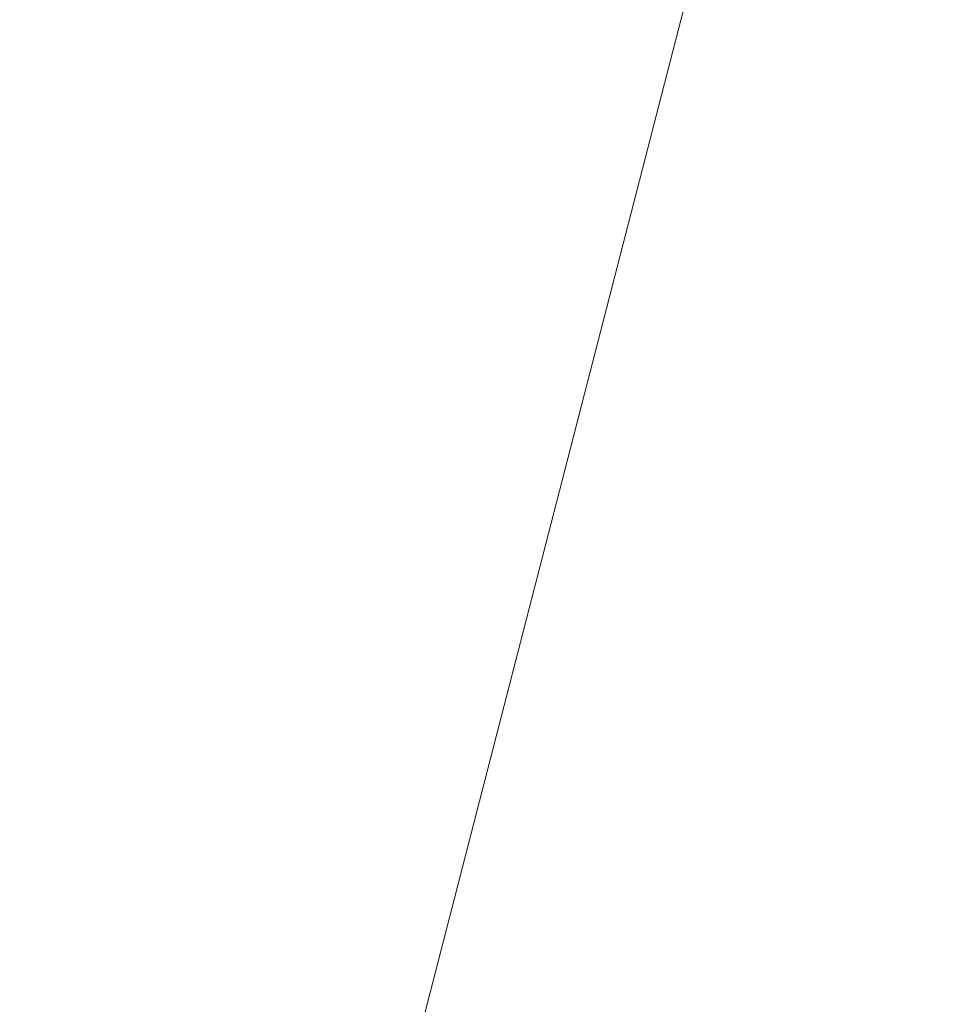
# Model space of a CAD drawing. Header units: metres. Extents: x 163543 to 168130, y 402678 to 405437.
# Tile 231 of 656: x 165466.392 to 165466.686, y 403880.005 to 403880.319. Entities that reach past the tile are written whole.
import ezdxf

# ---------------------------------------------------------------- set-up
doc = ezdxf.new("R2010")
doc.units = ezdxf.units.M
doc.linetypes.add('X-CA190022.004-UO-ALM_Assen$0$AM-AS', pattern=[16, 10, -2, 2, -2])
doc.layers.add('X-CA190022.004-UO-ALM_Assen$0$N-WE-AM-AS_WEG-G', color=10, linetype='X-CA190022.004-UO-ALM_Assen$0$AM-AS', lineweight=25)

msp = doc.modelspace()

# ---------------------------------------------------------------- linework, layer by layer
at = {"layer": 'X-CA190022.004-UO-ALM_Assen$0$N-WE-AM-AS_WEG-G', "linetype": 'X-CA190022.004-UO-ALM_Assen$0$AM-AS', "lineweight": 18, "flags": 128}
msp.add_lwpolyline([(163996.33365, 403048.70788), (164190.42842, 403269.70221, -0.042486), (164203.1301, 403281.90065, -0.059508), (164394.90999, 403402.50936, 0.004627), (164427.60934, 403418.37644, -0.157573), (164448.89828, 403421.56021, 0.154381), (164469.79531, 403424.55235), (164600.31509, 403487.36905, -0.209691), (164620.3886, 403488.07528, 0.209331), (164640.43099, 403488.76656), (164764.01803, 403548.03661, -0.149301), (164778.45688, 403550.23017, 0.1997), (164797.07075, 403554.95471), (164807.4367, 403562.71754, 0.087199), (164813.36128, 403569.02564, -0.136187), (164823.41359, 403577.84197), (165121.42658, 403721.53355), (165178.77177, 403748.85445, -0.027628), (165181.32581, 403749.90243), (165206.70236, 403758.7118, -0.228175), (165222.21565, 403756.9271, 0.262526), (165239.87693, 403756.04784), (165316.35704, 403794.29499, -0.002956), (165321.65997, 403796.90788), (165454.6761, 403861.47371, 0.23372), (165465.54194, 403875.48283), (165466.03933, 403877.93018, -0.138247), (165476.46724, 403898.19441), (165483.32328, 403905.54008), (165502.01325, 403925.31812, 0.002701), (165511.62667, 403935.53129), (165520.32374, 403945.45531), (165525.69233, 403951.36588), (165530.61523, 403956.36695, -0.067804), (165540.38568, 403964.27849), (165579.00761, 403987.56634, 0.233996), (165587.6067, 404001.02727, -0.257888), (165597.63067, 404015.26207), (165668.80613, 404049.86246, 0.124118), (165680.96539, 404060.09288), (165692.90993, 404076.67067, -0.330379), (165732.64564, 404089.32274, 0.184611), (165745.49161, 404089.77497), (165892.32466, 404151.90716, 0.025067), (165914.87775, 404162.81338, -0.010717), (165924.38735, 404167.7535), (166007.56976, 404208.72625, -0.019073), (166018.01708, 404213.38599, -0.104113), (166035.05952, 404216.38029), (166071.3638, 404215.16155, 0.120943), (166079.76267, 404216.92678), (166253.11528, 404300.21219, 0.13702), (166261.20283, 404307.30867, -0.137066), (166269.29363, 404314.40671), (166458.0553, 404405.05329, -0.054959), (166465.29264, 404407.59623), (166474.0116, 404409.62008, 0.055121), (166477.74415, 404410.93292), (166509.84553, 404426.3741, 0.067066), (166514.30663, 404429.3114, -0.067277), (166518.78289, 404432.25599), (166556.66867, 404450.44034, -0.017321), (166566.18501, 404454.60888, 0.016602), (166575.31242, 404458.59144), (166597.751, 404469.28223, 0.132978), (166635.08858, 404501.31222, -0.040273), (166645.17472, 404513.83958), (166648.19594, 404517.02873, -0.072027), (166677.0196, 404539.80004), (166677.24613, 404539.93119, -0.089333), (166717.81676, 404554.58576), (166734.29014, 404557.38698, 0.162804), (166748.27493, 404564.86807, -0.09225), (166757.88335, 404571.87385), (166814.8952, 404599.13506, -0.032371), (166817.29639, 404600.09778), (166825.54009, 404602.79848, 0.083096), (166832.85095, 404606.62693, -0.051041), (166841.55113, 404611.91589), (166891.28866, 404635.58856, -0.108035), (166898.77673, 404637.33387), (166928.24219, 404637.73918, 0.209269), (166941.38521, 404643.70869, -0.026762), (166980.53633, 404682.86064, -0.026198), (167007.22912, 404704.42456, -0.019993), (167033.13025, 404721.65998), (167034.93299, 404722.75823, -0.028502), (167071.48514, 404742.26302), (167095.8875, 404753.54877, 0.061079), (167112.43526, 404763.81295, -0.01638), (167116.34162, 404766.74848), (167122.49609, 404771.06544, -0.093473), (167132.23963, 404775.47852), (167140.62134, 404777.51971, -0.056178), (167157.19828, 404779.63031), (167189.73122, 404780.09891, -0.091291), (167196.15841, 404779.01102), (167222.30676, 404769.47349, 0.203837), (167236.37822, 404770.21171, 0.017826), (167328.83156, 404819.5522), (167395.67748, 404858.34891, 0.031256), (167406.06729, 404865.28091), (167511.46908, 404945.55049)], format="xyb", dxfattribs=at)

doc.saveas('drawing.dxf')
